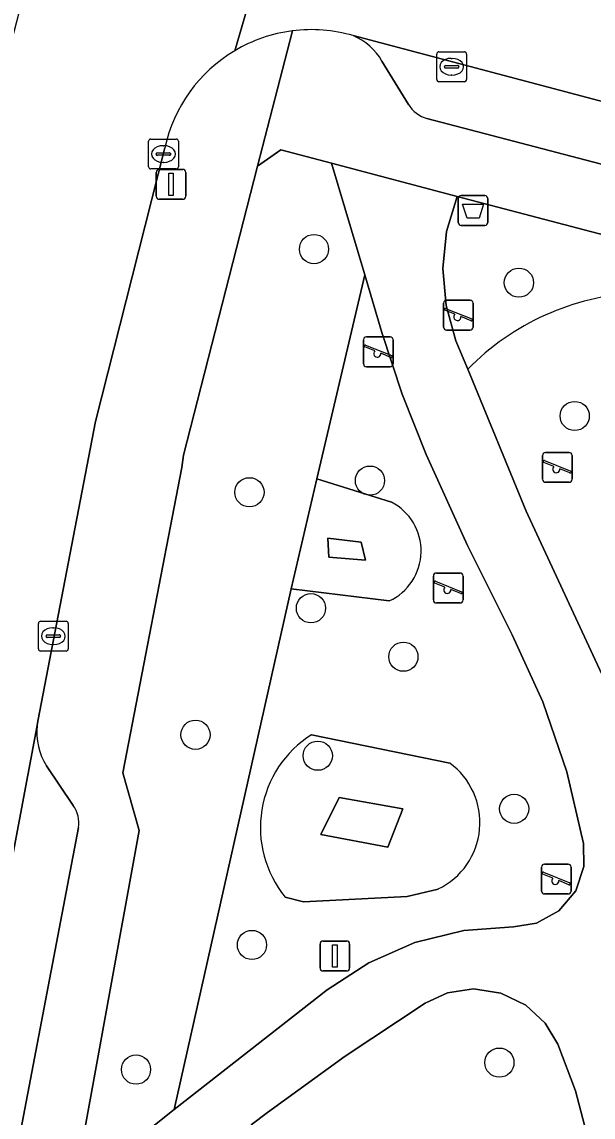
# Model space of a CAD drawing. Extents: x 163683 to 164494, y 382709 to 383872.
# Drawn here: x 163936.71 to 163955.82, y 383144.43 to 383181.08 of the extents above; entities that cross this region are included whole.
import ezdxf

# ---------------------------------------------------------------- set-up
doc = ezdxf.new("R2010")
doc.units = 0
for name, color, linetype in [('IMGEO_Afvalbak', 7, 'Continuous'), ('IMGEO_Boom', 7, 'Continuous'), ('IMGEO_Groenvoorziening', 7, 'Continuous'), ('IMGEO_Kolk', 7, 'Continuous'), ('IMGEO_Lichtmast', 7, 'Continuous'), ('IMGEO_Parkeervlak_open', 7, 'Continuous'), ('IMGEO_Rijbaan_lokaal_open', 7, 'Continuous'), ('IMGEO_Speelvoorziening', 7, 'Continuous'), ('IMGEO_Voetpad_halfverhard', 7, 'Continuous'), ('IMGEO_Voetpad_open', 7, 'Continuous')]:
    doc.layers.add(name, color=color, linetype=linetype)

msp = doc.modelspace()

# ---------------------------------------------------------------- linework, layer by layer
at = {"layer": 'IMGEO_Afvalbak'}
for p, q in [((163951.411, 383175.271), (163952.201, 383175.271)), ((163952.201, 383175.271), (163951.411, 383175.271)), ((163951.311, 383174.371), (163951.311, 383175.171)), ((163951.311, 383175.171), (163951.311, 383174.371)), ((163952.301, 383175.171), (163952.301, 383174.371)), ((163952.301, 383174.371), (163952.301, 383175.171)), ((163952.201, 383174.271), (163951.411, 383174.271)), ((163951.411, 383174.271), (163952.201, 383174.271))]:
    msp.add_line(p, q, dxfattribs=at)
msp.add_lwpolyline([(163951.454, 383174.985), (163952.158, 383174.985), (163952.009, 383174.515), (163951.603, 383174.515), (163951.454, 383174.985)], dxfattribs=at)
for centre, start, end in [((163951.411, 383175.171), 90, 180), ((163951.411, 383175.171), 90, 180), ((163952.201, 383175.171), 0, 90), ((163952.201, 383175.171), 360, 90), ((163951.411, 383174.371), 180, 270), ((163951.411, 383174.371), 180, 270), ((163952.201, 383174.371), 270, 0), ((163952.201, 383174.371), 270, 0)]:
    msp.add_arc(centre, 0.1, start, end, dxfattribs=at)
at = {"layer": 'IMGEO_Boom'}
for centre in [(163946.482, 383173.48), (163953.341, 383172.356), (163955.207, 383167.894), (163948.356, 383165.731), (163944.322, 383165.34), (163946.381, 383161.46), (163949.473, 383159.837), (163942.516, 383157.226), (163946.609, 383156.524), (163953.181, 383154.745), (163944.407, 383150.19), (163952.686, 383146.252), (163940.526, 383146.02)]:
    msp.add_circle(centre, 0.489, dxfattribs=at)
at = {"layer": 'IMGEO_Groenvoorziening'}
for points in [[(163945.719, 383162.104), (163946.581, 383165.788), (163948.179, 383172.615), (163947.072, 383176.35), (163945.37, 383176.797), (163944.588, 383176.258), (163942.113, 383166.586), (163942.064, 383166.173), (163940.089, 383155.952), (163940.632, 383154.023), (163938.444, 383142.006), (163941.802, 383144.686)], [(163948.057, 383163.668), (163946.94, 383163.804), (163946.983, 383163.165), (163948.203, 383163.066)], [(163948.203, 383163.066), (163946.983, 383163.165), (163946.94, 383163.804), (163948.057, 383163.668)], [(163949.46, 383154.741), (163947.32, 383155.121), (163946.709, 383153.888), (163948.951, 383153.467)], [(163948.951, 383153.467), (163946.709, 383153.888), (163947.32, 383155.121), (163949.46, 383154.741)], [(163944.375, 383144.172), (163956.608, 383141.413), (163956.08, 383142.363), (163955.658, 383143.695), (163955.229, 383145.31), (163954.643, 383146.875), (163954.223, 383147.573), (163953.574, 383148.177), (163952.74, 383148.581), (163951.823, 383148.717), (163950.947, 383148.583), (163950.207, 383148.242), (163947.53, 383146.468), (163944.926, 383144.587)]]:
    msp.add_lwpolyline(points, close=True, dxfattribs=at)
for points in [[(163972.356, 383169.703), (163951.272, 383175.245), (163950.92, 383174.073), (163950.792, 383172.833), (163950.901, 383171.592), (163951.234, 383170.414), (163951.628, 383169.458)], [(163948.998, 383161.702), (163945.719, 383162.104), (163941.802, 383144.686), (163946.921, 383148.683), (163948.313, 383149.595), (163949.86, 383150.27), (163951.499, 383150.675), (163953.159, 383150.799), (163953.925, 383150.919), (163954.673, 383151.33), (163955.241, 383152.005), (163955.518, 383152.813), (163955.506, 383153.588), (163954.942, 383155.989), (163954.14, 383158.328), (163953.111, 383160.569), (163951.618, 383163.563), (163950.233, 383166.609), (163949.43, 383168.627), (163948.75, 383170.691), (163948.179, 383172.615)], [(163948.179, 383172.615), (163946.581, 383165.788), (163949.071, 383165.012)], [(163951.628, 383169.458), (163953.586, 383164.707), (163956.187, 383159.108)], [(163949.071, 383165.012), (163946.581, 383165.788), (163945.719, 383162.104), (163948.998, 383161.702)], [(163951.025, 383156.278), (163946.401, 383157.227)], [(163946.401, 383157.227), (163951.025, 383156.278)], [(163945.517, 383151.792), (163946.127, 383151.628), (163949.595, 383151.814), (163950.642, 383152.063)], [(163950.642, 383152.063), (163949.595, 383151.814), (163946.127, 383151.628), (163945.517, 383151.792)]]:
    msp.add_lwpolyline(points, dxfattribs=at)
for centre, radius, start, end in [((163957.723, 383163.494), 8.528, 92.8434, 135.6222), ((163957.723, 383163.494), 8.528, 92.8434, 135.6222), ((163948.223, 383163.375), 1.844, 294.8688, 62.6044), ((163948.223, 383163.375), 1.844, 294.8688, 62.6044), ((163948.367, 383154.118), 3.678, 122.3042, 219.2193), ((163948.367, 383154.118), 3.678, 122.3042, 219.2193), ((163949.565, 383154.286), 2.47, 295.8428, 53.7732), ((163949.565, 383154.286), 2.47, 295.8428, 53.7732)]:
    msp.add_arc(centre, radius, start, end, dxfattribs=at)
at = {"layer": 'IMGEO_Kolk'}
for p, q in [((163950.588, 383179.157), (163950.588, 383180.009)), ((163950.663, 383180.083), (163951.515, 383180.083)), ((163951.589, 383180.009), (163951.589, 383179.157)), ((163950.89, 383179.626), (163951.288, 383179.626)), ((163951.076, 383179.863), (163951.101, 383179.863)), ((163950.847, 383179.577), (163950.847, 383179.589)), ((163951.285, 383179.54), (163950.887, 383179.54)), ((163951.099, 383179.303), (163951.074, 383179.303)), ((163951.331, 383179.589), (163951.331, 383179.577)), ((163951.515, 383179.083), (163950.663, 383179.083)), ((163940.944, 383176.235), (163940.944, 383177.087)), ((163941.019, 383177.161), (163941.871, 383177.161)), ((163941.945, 383177.087), (163941.945, 383176.235)), ((163941.246, 383176.704), (163941.644, 383176.704)), ((163941.432, 383176.941), (163941.457, 383176.941)), ((163941.203, 383176.655), (163941.203, 383176.667)), ((163941.641, 383176.618), (163941.243, 383176.618)), ((163941.455, 383176.381), (163941.43, 383176.381)), ((163941.687, 383176.667), (163941.687, 383176.655)), ((163941.871, 383176.161), (163941.019, 383176.161)), ((163937.259, 383160.1), (163937.259, 383160.952)), ((163937.334, 383161.026), (163938.186, 383161.026)), ((163938.26, 383160.952), (163938.26, 383160.1)), ((163937.561, 383160.569), (163937.959, 383160.569)), ((163937.747, 383160.806), (163937.772, 383160.806)), ((163937.518, 383160.52), (163937.518, 383160.532)), ((163937.956, 383160.483), (163937.558, 383160.483)), ((163937.77, 383160.246), (163937.745, 383160.246)), ((163938.002, 383160.532), (163938.002, 383160.52)), ((163938.186, 383160.026), (163937.334, 383160.026))]:
    msp.add_line(p, q, dxfattribs=at)
for points in [[(163950.588, 383179.157), (163950.588, 383180.009)], [(163950.663, 383180.083), (163951.515, 383180.083)], [(163951.589, 383180.009), (163951.589, 383179.157)], [(163951.515, 383179.083), (163950.663, 383179.083)], [(163940.944, 383176.235), (163940.944, 383177.087)], [(163941.019, 383177.161), (163941.871, 383177.161)], [(163941.945, 383177.087), (163941.945, 383176.235)], [(163941.871, 383176.161), (163941.019, 383176.161)], [(163937.259, 383160.1), (163937.259, 383160.952)], [(163937.334, 383161.026), (163938.186, 383161.026)], [(163938.26, 383160.952), (163938.26, 383160.1)], [(163938.186, 383160.026), (163937.334, 383160.026)]]:
    msp.add_lwpolyline(points, dxfattribs=at)
for centre, radius, start, end in [((163950.665, 383180.007), 0.0765, 91.552, 178.448), ((163950.665, 383180.007), 0.0765, 91.552, 178.448), ((163951.513, 383180.007), 0.0765, 1.552, 88.448), ((163951.513, 383180.007), 0.0765, 1.552, 88.448), ((163950.887, 383179.586), 0.0403, 85.8775, 175.7526), ((163951.292, 383179.588), 0.0386, 1.7309, 96.639), ((163950.884, 383179.576), 0.0366, 178.938, 274.7102), ((163951.288, 383179.583), 0.043, 264.8664, 352.4533), ((163950.665, 383179.159), 0.0765, 181.552, 268.448), ((163950.665, 383179.159), 0.0765, 181.552, 268.448), ((163951.513, 383179.159), 0.0765, 271.552, 358.448), ((163951.513, 383179.159), 0.0765, 271.552, 358.448), ((163941.021, 383177.085), 0.0765, 91.552, 178.448), ((163941.021, 383177.085), 0.0765, 91.552, 178.448), ((163941.869, 383177.085), 0.0765, 1.552, 88.448), ((163941.869, 383177.085), 0.0765, 1.552, 88.448), ((163941.243, 383176.664), 0.0403, 85.8775, 175.7526), ((163941.648, 383176.666), 0.0386, 1.7309, 96.639), ((163941.24, 383176.654), 0.0366, 178.938, 274.7102), ((163941.644, 383176.661), 0.043, 264.8664, 352.4533), ((163941.021, 383176.237), 0.0765, 181.552, 268.448), ((163941.021, 383176.237), 0.0765, 181.552, 268.448), ((163941.869, 383176.237), 0.0765, 271.552, 358.448), ((163941.869, 383176.237), 0.0765, 271.552, 358.448), ((163937.336, 383160.95), 0.0765, 91.552, 178.448), ((163937.336, 383160.95), 0.0765, 91.552, 178.448), ((163938.184, 383160.95), 0.0765, 1.552, 88.448), ((163938.184, 383160.95), 0.0765, 1.552, 88.448), ((163937.558, 383160.529), 0.0403, 85.8775, 175.7526), ((163937.963, 383160.531), 0.0386, 1.7309, 96.639), ((163937.555, 383160.519), 0.0366, 178.938, 274.7102), ((163937.959, 383160.526), 0.043, 264.8664, 352.4533), ((163937.336, 383160.102), 0.0765, 181.552, 268.448), ((163937.336, 383160.102), 0.0765, 181.552, 268.448), ((163938.184, 383160.102), 0.0765, 271.552, 358.448), ((163938.184, 383160.102), 0.0765, 271.552, 358.448)]:
    msp.add_arc(centre, radius, start, end, dxfattribs=at)
for centre, major_axis, ratio, start_param, end_param in [((163951.075, 383179.583), (-0.387, 0.002), 0.722429, 4.712389, 7.853982), ((163951.1, 383179.583), (-0.39, 0.002), 0.717154, 1.570796, 4.712389), ((163941.431, 383176.661), (-0.387, 0.002), 0.722429, 4.712389, 7.853982), ((163941.456, 383176.661), (-0.39, 0.002), 0.717154, 1.570796, 4.712389), ((163937.746, 383160.526), (-0.387, 0.002), 0.722429, 4.712389, 7.853982), ((163937.771, 383160.526), (-0.39, 0.002), 0.717154, 1.570796, 4.712389)]:
    msp.add_ellipse(centre, major_axis=major_axis, ratio=ratio, start_param=start_param, end_param=end_param, dxfattribs=at)
at = {"layer": 'IMGEO_Lichtmast'}
for p, q in [((163941.2, 383175.247), (163941.2, 383176.047)), ((163941.2, 383176.047), (163941.2, 383175.247)), ((163941.3, 383176.147), (163942.09, 383176.147)), ((163942.09, 383176.147), (163941.3, 383176.147)), ((163942.19, 383176.047), (163942.19, 383175.247)), ((163942.19, 383175.247), (163942.19, 383176.047)), ((163942.09, 383175.147), (163941.3, 383175.147)), ((163941.3, 383175.147), (163942.09, 383175.147)), ((163946.784, 383150.32), (163947.574, 383150.32)), ((163947.574, 383150.32), (163946.784, 383150.32)), ((163946.684, 383149.42), (163946.684, 383150.22)), ((163946.684, 383150.22), (163946.684, 383149.42)), ((163947.674, 383150.22), (163947.674, 383149.42)), ((163947.674, 383149.42), (163947.674, 383150.22)), ((163947.574, 383149.32), (163946.784, 383149.32)), ((163946.784, 383149.32), (163947.574, 383149.32))]:
    msp.add_line(p, q, dxfattribs=at)
for points in [[(163941.62, 383176.022), (163941.77, 383176.022), (163941.77, 383175.272), (163941.62, 383175.272), (163941.62, 383176.022)], [(163947.104, 383150.195), (163947.254, 383150.195), (163947.254, 383149.445), (163947.104, 383149.445), (163947.104, 383150.195)]]:
    msp.add_lwpolyline(points, dxfattribs=at)
for centre, start, end in [((163941.3, 383176.047), 90, 180), ((163941.3, 383176.047), 90, 180), ((163942.09, 383176.047), 0, 90), ((163942.09, 383176.047), 360, 90), ((163941.3, 383175.247), 180, 270), ((163941.3, 383175.247), 180, 270), ((163942.09, 383175.247), 270, 0), ((163942.09, 383175.247), 270, 0), ((163946.784, 383150.22), 90, 180), ((163946.784, 383150.22), 90, 180), ((163947.574, 383150.22), 0, 90), ((163947.574, 383150.22), 360, 90), ((163946.784, 383149.42), 180, 270), ((163946.784, 383149.42), 180, 270), ((163947.574, 383149.42), 270, 0), ((163947.574, 383149.42), 270, 0)]:
    msp.add_arc(centre, 0.1, start, end, dxfattribs=at)
at = {"layer": 'IMGEO_Parkeervlak_open'}
for points in [[(163950.263, 383177.852), (163967.921, 383173.229), (163968.531, 383173.244), (163971.666, 383174.303), (163947.794, 383180.623)], [(163948.757, 383179.77), (163949.643, 383178.32)], [(163937.221, 383157.536), (163933.876, 383139.789)], [(163938.424, 383154.862), (163937.526, 383156.181)], [(163934.66, 383140.795), (163935.926, 383141.706), (163936.348, 383142.309), (163938.603, 383154.116)]]:
    msp.add_lwpolyline(points, dxfattribs=at)
for centre, radius, start, end in [((163947.02, 383178.779), 2, 29.7061, 67.2266), ((163950.543, 383178.868), 1.054, 211.3218, 254.5844), ((163939.374, 383157.309), 2.165, 173.9798, 211.391), ((163937.589, 383154.267), 1.025, 351.5206, 35.4651)]:
    msp.add_arc(centre, radius, start, end, dxfattribs=at)
at = {"layer": 'IMGEO_Rijbaan_lokaal_open'}
for points in [[(163967.398, 383300.156), (163967.235, 383299.396), (163967.043, 383298.891), (163932.475, 383165.499), (163932.442, 383164.692), (163931.887, 383161.718), (163927.772, 383139.754), (163933.702, 383138.877), (163933.8, 383139.539), (163933.876, 383139.789), (163937.221, 383157.536), (163937.241, 383157.676), (163939.169, 383167.708), (163940.393, 383172.55), (163941.493, 383176.873)], [(163946.118, 383187.965), (163943.828, 383180.118)], [(163943.828, 383180.118), (163946.118, 383187.965)], [(163947.794, 383180.623), (163971.666, 383174.303), (163973.785, 383175.031)]]:
    msp.add_lwpolyline(points, dxfattribs=at)
for centre, radius, start, end in [((163946.39, 383175.817), 5.006, 97.2484, 120.7754), ((163946.392, 383175.82), 5.004, 73.7311, 97.2821), ((163946.394, 383175.809), 5.015, 120.7724, 167.7523)]:
    msp.add_arc(centre, radius, start, end, dxfattribs=at)
at = {"layer": 'IMGEO_Speelvoorziening'}
for p, q in [((163950.818, 383170.871), (163950.818, 383171.671)), ((163950.818, 383171.671), (163950.818, 383170.871)), ((163950.918, 383171.771), (163951.708, 383171.771)), ((163951.708, 383171.771), (163950.918, 383171.771)), ((163951.808, 383171.671), (163951.808, 383170.871)), ((163951.808, 383170.871), (163951.808, 383171.671)), ((163951.201, 383171.299), (163950.862, 383171.436)), ((163950.887, 383171.496), (163951.763, 383171.143)), ((163951.739, 383171.083), (163951.399, 383171.22)), ((163948.237, 383170.543), (163949.027, 383170.543)), ((163949.027, 383170.543), (163948.237, 383170.543)), ((163951.708, 383170.771), (163950.918, 383170.771)), ((163950.918, 383170.771), (163951.708, 383170.771)), ((163948.137, 383169.643), (163948.137, 383170.443)), ((163948.137, 383170.443), (163948.137, 383169.643)), ((163948.52, 383170.071), (163948.181, 383170.208)), ((163948.206, 383170.268), (163949.082, 383169.915)), ((163949.127, 383170.443), (163949.127, 383169.643)), ((163949.127, 383169.643), (163949.127, 383170.443)), ((163949.058, 383169.855), (163948.718, 383169.992)), ((163949.027, 383169.543), (163948.237, 383169.543)), ((163948.237, 383169.543), (163949.027, 383169.543)), ((163954.128, 383165.774), (163954.128, 383166.574)), ((163954.128, 383166.574), (163954.128, 383165.774)), ((163954.228, 383166.674), (163955.018, 383166.674)), ((163955.018, 383166.674), (163954.228, 383166.674)), ((163955.118, 383166.574), (163955.118, 383165.774)), ((163955.118, 383165.774), (163955.118, 383166.574)), ((163954.511, 383166.202), (163954.172, 383166.339)), ((163954.197, 383166.399), (163955.073, 383166.046)), ((163955.049, 383165.986), (163954.709, 383166.123)), ((163955.018, 383165.674), (163954.228, 383165.674)), ((163954.228, 383165.674), (163955.018, 383165.674)), ((163950.479, 383161.737), (163950.479, 383162.537)), ((163950.479, 383162.537), (163950.479, 383161.737)), ((163950.579, 383162.637), (163951.369, 383162.637)), ((163951.369, 383162.637), (163950.579, 383162.637)), ((163951.469, 383162.537), (163951.469, 383161.737)), ((163951.469, 383161.737), (163951.469, 383162.537)), ((163950.862, 383162.165), (163950.523, 383162.302)), ((163950.548, 383162.362), (163951.424, 383162.009)), ((163951.4, 383161.949), (163951.06, 383162.086)), ((163951.369, 383161.637), (163950.579, 383161.637)), ((163950.579, 383161.637), (163951.369, 383161.637)), ((163954.195, 383152.896), (163954.985, 383152.896)), ((163954.985, 383152.896), (163954.195, 383152.896)), ((163954.095, 383151.996), (163954.095, 383152.796)), ((163954.095, 383152.796), (163954.095, 383151.996)), ((163954.478, 383152.424), (163954.139, 383152.561)), ((163954.164, 383152.621), (163955.04, 383152.268)), ((163955.085, 383152.796), (163955.085, 383151.996)), ((163955.085, 383151.996), (163955.085, 383152.796)), ((163955.016, 383152.208), (163954.676, 383152.345)), ((163954.985, 383151.896), (163954.195, 383151.896)), ((163954.195, 383151.896), (163954.985, 383151.896))]:
    msp.add_line(p, q, dxfattribs=at)
for centre, radius, start, end in [((163950.918, 383171.671), 0.1, 90, 180), ((163950.918, 383171.671), 0.1, 90, 180), ((163951.708, 383171.671), 0.1, 0, 90), ((163951.708, 383171.671), 0.1, 360, 90), ((163950.875, 383171.466), 0.0327, 68.078, 248.078), ((163951.28, 383171.209), 0.12, 130.9928, 5.1632), ((163950.918, 383170.871), 0.1, 180, 270), ((163950.918, 383170.871), 0.1, 180, 270), ((163951.708, 383170.871), 0.1, 270, 0), ((163951.708, 383170.871), 0.1, 270, 0), ((163951.751, 383171.113), 0.0327, 248.078, 68.078), ((163948.237, 383170.443), 0.1, 90, 180), ((163948.237, 383170.443), 0.1, 90, 180), ((163949.027, 383170.443), 0.1, 0, 90), ((163949.027, 383170.443), 0.1, 360, 90), ((163948.194, 383170.238), 0.0327, 68.078, 248.078), ((163948.599, 383169.981), 0.12, 130.9928, 5.1632), ((163949.07, 383169.885), 0.0327, 248.078, 68.078), ((163948.237, 383169.643), 0.1, 180, 270), ((163948.237, 383169.643), 0.1, 180, 270), ((163949.027, 383169.643), 0.1, 270, 0), ((163949.027, 383169.643), 0.1, 270, 0), ((163954.228, 383166.574), 0.1, 90, 180), ((163954.228, 383166.574), 0.1, 90, 180), ((163955.018, 383166.574), 0.1, 0, 90), ((163955.018, 383166.574), 0.1, 360, 90), ((163954.185, 383166.369), 0.0327, 68.078, 248.078), ((163954.59, 383166.112), 0.12, 130.9928, 5.1632), ((163954.228, 383165.774), 0.1, 180, 270), ((163954.228, 383165.774), 0.1, 180, 270), ((163955.018, 383165.774), 0.1, 270, 0), ((163955.018, 383165.774), 0.1, 270, 0), ((163955.061, 383166.016), 0.0327, 248.078, 68.078), ((163950.579, 383162.537), 0.1, 90, 180), ((163950.579, 383162.537), 0.1, 90, 180), ((163951.369, 383162.537), 0.1, 0, 90), ((163951.369, 383162.537), 0.1, 360, 90), ((163950.536, 383162.332), 0.0327, 68.078, 248.078), ((163950.941, 383162.075), 0.12, 130.9928, 5.1632), ((163950.579, 383161.737), 0.1, 180, 270), ((163950.579, 383161.737), 0.1, 180, 270), ((163951.369, 383161.737), 0.1, 270, 0), ((163951.369, 383161.737), 0.1, 270, 0), ((163951.412, 383161.979), 0.0327, 248.078, 68.078), ((163954.195, 383152.796), 0.1, 90, 180), ((163954.195, 383152.796), 0.1, 90, 180), ((163954.985, 383152.796), 0.1, 0, 90), ((163954.985, 383152.796), 0.1, 360, 90), ((163954.152, 383152.591), 0.0327, 68.078, 248.078), ((163954.557, 383152.334), 0.12, 130.9928, 5.1632), ((163955.028, 383152.238), 0.0327, 248.078, 68.078), ((163954.195, 383151.996), 0.1, 180, 270), ((163954.195, 383151.996), 0.1, 180, 270), ((163954.985, 383151.996), 0.1, 270, 0), ((163954.985, 383151.996), 0.1, 270, 0)]:
    msp.add_arc(centre, radius, start, end, dxfattribs=at)
at = {"layer": 'IMGEO_Voetpad_halfverhard'}
for points in [[(163956.187, 383159.108), (163953.586, 383164.707), (163951.628, 383169.458), (163951.234, 383170.414), (163950.901, 383171.592), (163950.792, 383172.833), (163950.92, 383174.073), (163951.272, 383175.245), (163947.072, 383176.35), (163948.179, 383172.615), (163948.75, 383170.691), (163949.43, 383168.627), (163950.233, 383166.609), (163951.618, 383163.563), (163953.111, 383160.569), (163954.14, 383158.328), (163954.942, 383155.989), (163955.506, 383153.588), (163955.518, 383152.813), (163955.241, 383152.005), (163954.673, 383151.33), (163953.925, 383150.919), (163953.159, 383150.799), (163951.499, 383150.675), (163949.86, 383150.27), (163948.313, 383149.595), (163946.921, 383148.683), (163941.802, 383144.686), (163938.444, 383142.006)], [(163944.375, 383144.172), (163944.926, 383144.587), (163947.53, 383146.468), (163950.207, 383148.242), (163950.947, 383148.583), (163951.823, 383148.717), (163952.74, 383148.581), (163953.574, 383148.177), (163954.223, 383147.573), (163954.643, 383146.875), (163955.229, 383145.31), (163955.658, 383143.695)]]:
    msp.add_lwpolyline(points, dxfattribs=at)
at = {"layer": 'IMGEO_Voetpad_open'}
for points in [[(163937.62, 383138.361), (163938.151, 383140.429), (163938.444, 383142.006), (163940.632, 383154.023), (163940.089, 383155.952), (163942.064, 383166.173), (163942.113, 383166.586), (163944.588, 383176.258), (163945.758, 383180.783)], [(163945.758, 383180.783), (163944.588, 383176.258), (163945.37, 383176.797), (163947.072, 383176.35), (163951.272, 383175.245), (163972.356, 383169.703), (163972.015, 383168.411), (163970.996, 383164.436), (163967.46, 383150.553), (163966.645, 383147.557), (163969.581, 383146.721), (163975.685, 383170.296)], [(163949.643, 383178.32), (163948.757, 383179.77)], [(163973.785, 383175.031), (163971.666, 383174.303), (163968.531, 383173.244), (163967.921, 383173.229), (163950.263, 383177.852)], [(163941.493, 383176.873), (163940.393, 383172.55), (163939.169, 383167.708), (163937.241, 383157.676), (163937.221, 383157.536)], [(163937.526, 383156.181), (163938.424, 383154.862)], [(163938.603, 383154.116), (163936.348, 383142.309), (163935.926, 383141.706), (163934.66, 383140.795)]]:
    msp.add_lwpolyline(points, dxfattribs=at)
for centre, radius, start, end in [((163946.39, 383175.817), 5.006, 97.2484, 120.7754), ((163946.392, 383175.82), 5.004, 73.7311, 97.2821), ((163947.02, 383178.779), 2, 29.7061, 67.2266), ((163946.394, 383175.809), 5.015, 120.7724, 167.7523), ((163950.543, 383178.868), 1.054, 211.3218, 254.5844), ((163939.374, 383157.309), 2.165, 173.9798, 211.391), ((163937.589, 383154.267), 1.025, 351.5206, 35.4651)]:
    msp.add_arc(centre, radius, start, end, dxfattribs=at)

doc.saveas('drawing.dxf')
